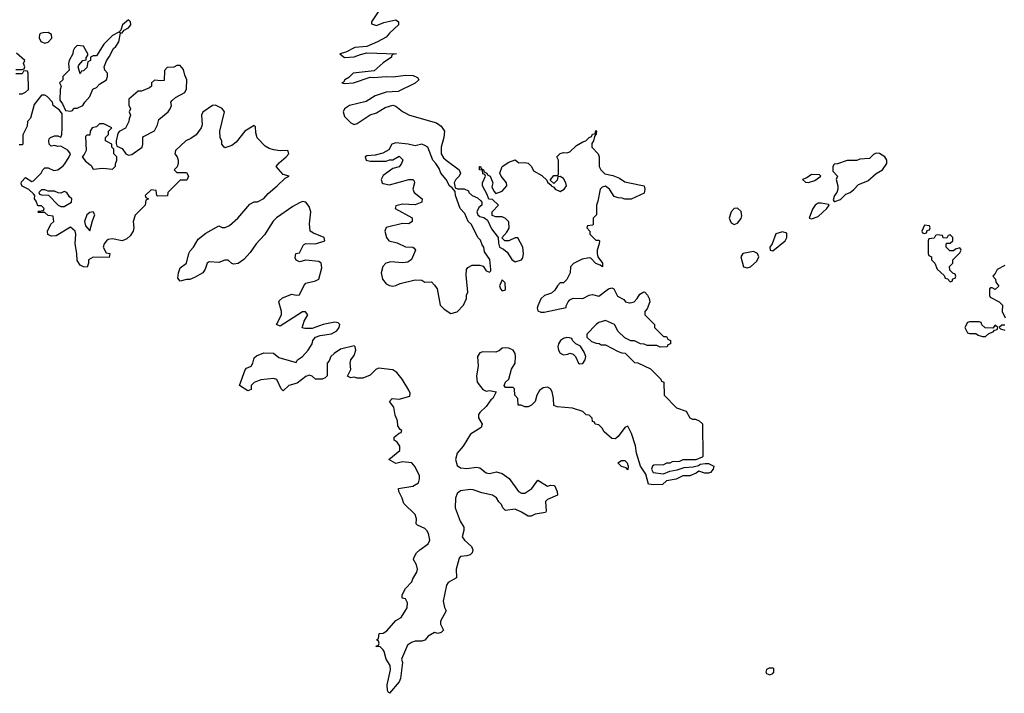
# Model space of a CAD drawing. Header units: inches. Extents: x 2601469 to 2753575, y 449403 to 582909.
# Tile 277 of 350: x 2696214 to 2702326, y 512058 to 516243. Entities that reach past the tile are written whole.
import ezdxf

# ---------------------------------------------------------------- set-up
doc = ezdxf.new("R2010")
doc.units = ezdxf.units.IN
doc.header["$MEASUREMENT"] = 0
doc.layers.add('C6591', color=7, linetype='Continuous')
doc.layers.add('C7501', color=7, linetype='Continuous')

msp = doc.modelspace()

# ---------------------------------------------------------------- linework, layer by layer
at = {"layer": 'C6591', "color": 4, "elevation": 4}
for points in [[(2698442.5, 516297.5), (2698398, 516230), (2698398, 516218), (2698430, 516206), (2698475.5, 516224.5), (2698550, 516241), (2698564.7, 516230), (2698566, 516210), (2698510, 516159.3), (2698490, 516135.1), (2698434.4, 516105.6), (2698370, 516077.2), (2698294, 516070), (2698238.8, 516041.2), (2698202, 516030), (2698230, 516007.3), (2698290, 516011), (2698330, 516027.3), (2698370, 516036), (2698554, 516030), (2698530, 516026), (2698522, 516018), (2698522, 516010), (2698470, 515974), (2698414.8, 515925.2), (2698284.7, 515910), (2698256.8, 515883.2), (2698232, 515870), (2698224.7, 515855.3), (2698214, 515850), (2698230, 515846.8), (2698286, 515850), (2698390, 515886), (2698410, 515882.8), (2698489.3, 515890.7), (2698531.8, 515888.2), (2698610, 515898.8), (2698656.9, 515896.9), (2698683.6, 515883.6), (2698691.3, 515870), (2698670, 515848.7), (2698563.5, 515796.5), (2698490, 515791.8), (2698470, 515786.6), (2698421, 515770), (2698365.2, 515734.8), (2698261, 515710), (2698230, 515689), (2698222.4, 515670), (2698230, 515641), (2698270, 515601), (2698290, 515591), (2698310, 515597.3), (2698390, 515650.8), (2698430, 515664.9), (2698482.4, 515697.6), (2698530, 515711), (2698550, 515706), (2698590, 515672), (2698634, 515650), (2698802, 515602), (2698830, 515582), (2698851.3, 515550), (2698847.3, 515510), (2698831, 515450), (2698831.3, 515410), (2698845.4, 515385.4), (2698862, 515370), (2698942, 515310), (2698951.3, 515290), (2698942, 515270), (2698922, 515250), (2698911.3, 515230), (2698918, 515198), (2698931.6, 515191.6), (2698972.7, 515192.7), (2698999.6, 515179.6), (2699002, 515170), (2699022, 515150), (2699055.3, 515135.3), (2699076.9, 515116.9), (2699082, 515110), (2699082, 515090), (2699064.5, 515075.5), (2699051, 515050), (2699058, 515030), (2699070, 515021), (2699094.8, 515014.8), (2699118, 514998), (2699142.5, 514942.5), (2699184.7, 514890), (2699185.4, 514854.6), (2699192, 514830), (2699217.3, 514817.3), (2699239.1, 514799.1), (2699270, 514752), (2699290, 514738), (2699328.9, 514751.1), (2699336.5, 514763.5), (2699342, 514790), (2699338, 514830), (2699307.3, 514887.3), (2699290, 514888), (2699250, 514868), (2699226, 514870), (2699207.3, 514887.3), (2699238, 514922), (2699253.2, 514946.8), (2699250, 514986), (2699230, 515008.7), (2699210, 515018), (2699170, 515018), (2699147.3, 515027.3), (2699146, 515050), (2699186, 515090), (2699150, 515126), (2699127.3, 515127.3), (2699116.4, 515156.4), (2699086, 515210), (2699086, 515230), (2699106, 515270), (2699102, 515282), (2699090, 515286), (2699087.3, 515307.3), (2699068.7, 515310), (2699068.7, 515330), (2699074, 515330), (2699078, 515318), (2699094, 515310), (2699098, 515298), (2699114, 515290), (2699118, 515278), (2699134, 515270), (2699151.3, 515230), (2699144.7, 515204.7), (2699156.9, 515176.9), (2699170, 515162), (2699210, 515178), (2699238, 515210), (2699235.3, 515230), (2699202, 515270), (2699194, 515290), (2699208.7, 515330), (2699250, 515358), (2699290, 515372), (2699312.7, 515352.7), (2699344.7, 515355.3), (2699370.6, 515350.6), (2699390.6, 515330.6), (2699404.5, 515304.5), (2699454.8, 515274.8), (2699486, 515246), (2699490, 515234), (2699514, 515214), (2699514, 515210), (2699530, 515202), (2699538, 515190), (2699570, 515176), (2699594, 515190), (2699608.7, 515210), (2699604, 515230), (2699590, 515255.3), (2699570, 515268), (2699554, 515266), (2699550, 515246), (2699530, 515226), (2699506, 515246), (2699530, 515274), (2699550, 515274), (2699558, 515282), (2699558, 515370), (2699548.4, 515391.6), (2699570, 515412), (2699590, 515418), (2699610, 515416), (2699630, 515422.8), (2699670, 515461), (2699710, 515484.7), (2699729.2, 515490.8), (2699748.7, 515510), (2699763.1, 515516.9), (2699770, 515531.3), (2699787.3, 515532.7), (2699790, 515554), (2699794, 515550), (2699792.7, 515532.7), (2699782, 515518), (2699776, 515490), (2699766, 515474), (2699764.7, 515450), (2699804.7, 515410), (2699812, 515390), (2699812, 515330), (2699822, 515310), (2699845.8, 515285.8), (2699895.8, 515275.8), (2699937.6, 515257.6), (2699970, 515236), (2700000, 515229.8)], [(2696190, 515934), (2696230, 515934), (2696242, 515938), (2696246, 515950), (2696238, 515970), (2696246, 515990), (2696194, 516034)], [(2696210, 515782), (2696230, 515782), (2696250, 515792), (2696268, 515810), (2696266, 515910), (2696262, 515922), (2696250, 515926), (2696238, 515922), (2696230, 515906), (2696190, 515906)], [(2700000, 513696.7), (2699990, 513717.2), (2699970, 513709.3), (2699930, 513654), (2699916.8, 513643.2), (2699910, 513639), (2699890, 513642), (2699843.1, 513683.1), (2699830, 513706), (2699810, 513726), (2699786, 513730), (2699782, 513742), (2699770, 513746), (2699767.3, 513767.3), (2699750, 513786), (2699730, 513788), (2699710, 513808), (2699646, 513830), (2699550, 513838), (2699530, 513846), (2699528.7, 513890), (2699519, 513930), (2699509, 513949), (2699490, 513959), (2699463.5, 513956.5), (2699440.7, 513939.3), (2699424.7, 513910), (2699414, 513870), (2699391.6, 513848.4), (2699370, 513838), (2699350, 513838), (2699327.3, 513847.3), (2699308.4, 513848.4), (2699306, 513890), (2699288, 513910), (2699286, 513950), (2699278, 513958), (2699230, 513958), (2699222, 513970), (2699229.3, 513990), (2699249.5, 514010.5), (2699267.5, 514072.5), (2699289.3, 514110), (2699292.7, 514150), (2699289.2, 514170), (2699277.2, 514190), (2699250, 514202.7), (2699230, 514205.2), (2699210, 514201.2), (2699193, 514187), (2699170, 514177), (2699090, 514179.6), (2699070, 514174), (2699055.5, 514150), (2699060.5, 514090), (2699050.4, 514030), (2699054, 513990), (2699090, 513946), (2699110, 513936), (2699130, 513938.8), (2699172, 513930), (2699150.8, 513890), (2699139.1, 513880.9), (2699110, 513839), (2699070, 513802), (2699062.8, 513790), (2699062.8, 513770), (2699084.7, 513730), (2699078, 513710), (2699012.8, 513667.2), (2698967.1, 513592.9), (2698930, 513549.2), (2698919.5, 513510), (2698930, 513474), (2698950, 513458.4), (2698990, 513454.4), (2699050, 513462), (2699070, 513458.8), (2699110, 513426.8), (2699130, 513424), (2699173.4, 513433.4), (2699210, 513422.8), (2699253, 513393), (2699310, 513311), (2699330, 513300.7), (2699350, 513300.7), (2699394, 513330), (2699430, 513382), (2699490, 513344.7), (2699510, 513352), (2699534, 513350), (2699551.1, 513311.1), (2699551.6, 513288.4), (2699490, 513262), (2699478, 513250), (2699482, 513190), (2699478, 513182), (2699414, 513170), (2699390, 513159), (2699370, 513159), (2699330, 513184), (2699290, 513201.2), (2699230, 513194), (2699214, 513210), (2699205.2, 513230), (2699187.8, 513247.8), (2699172.9, 513272.9), (2699148.7, 513290), (2699083, 513303), (2699030, 513321.6), (2699010, 513324.2), (2698950, 513316.9), (2698930, 513299.3), (2698919.5, 513270), (2698917, 513210), (2698947.3, 513127.3), (2698970.8, 513090), (2698971.3, 513070), (2698961, 513030), (2698974.8, 513010), (2699018.8, 512970), (2699026.8, 512950), (2699022.8, 512930), (2699010, 512919.3), (2698990, 512912.7), (2698950, 512908), (2698942.8, 512897.2), (2698922.8, 512830), (2698925.4, 512774.6), (2698874, 512746), (2698864, 512730), (2698842.8, 512630), (2698850.9, 512590.9), (2698862, 512570), (2698826.4, 512506.4), (2698826.8, 512486.8), (2698844.7, 512450), (2698830, 512435.3), (2698810, 512429), (2698790, 512435.3), (2698750, 512414), (2698730, 512388), (2698710, 512382), (2698670, 512382.7), (2698645.8, 512374.2), (2698622.4, 512357.6), (2698584.7, 512270), (2698590.8, 512250), (2698577.3, 512150), (2698570.6, 512129.4), (2698510, 512058), (2698503.1, 512063.1), (2698496.4, 512076.4), (2698495.3, 512110), (2698516.5, 512203.5), (2698513.2, 512230), (2698488.7, 512270), (2698477.2, 512317.2), (2698470, 512328), (2698450, 512348), (2698430, 512346), (2698426, 512350), (2698442, 512358), (2698446, 512370), (2698442, 512382), (2698428, 512390), (2698442, 512398), (2698446, 512430), (2698470, 512432), (2698492.9, 512447.1), (2698548, 512510), (2698582, 512530), (2698610, 512572), (2698619, 512590), (2698620.4, 512620.4), (2698610, 512646), (2698588, 512650), (2698588, 512670), (2698608, 512710), (2698648.7, 512750), (2698654, 512770), (2698679, 512810), (2698684, 512830), (2698676.5, 512856.5), (2698658, 512890), (2698660.4, 512899.6), (2698678, 512930), (2698698, 512950), (2698750, 512986), (2698759.3, 513010), (2698751.8, 513050), (2698741.2, 513070), (2698730, 513081.2), (2698682.7, 513102.7), (2698675.3, 513110), (2698678, 513142), (2698670, 513168), (2698598, 513238), (2698588.7, 513270), (2698567.3, 513312.7), (2698566, 513330), (2698654.8, 513345.2), (2698690, 513366), (2698696.2, 513390), (2698695.1, 513410), (2698670, 513464), (2698649.3, 513489.3), (2698590, 513496), (2698550, 513486), (2698506, 513510), (2698573.1, 513566.9), (2698573.1, 513593.1), (2698558, 513618), (2698538, 513630), (2698538, 513650), (2698570, 513674), (2698582, 513678), (2698586, 513690), (2698576.4, 513696.4), (2698560.4, 513720.4), (2698559, 513750), (2698545.2, 513785.2), (2698536, 513836), (2698508.9, 513871.1), (2698526, 513890), (2698570, 513886), (2698635.3, 513904.7), (2698637.2, 513922.8), (2698630, 513942), (2698589.2, 514010), (2698556, 514050), (2698530, 514066.6), (2698442, 514078), (2698424.7, 514070), (2698390, 514034), (2698343.6, 514016.4), (2698310, 514015.3), (2698290, 514022), (2698270, 514018), (2698248.7, 514028.7), (2698268.7, 514070), (2698265.2, 514110), (2698269, 514130), (2698290, 514156), (2698300.9, 514190), (2698297.2, 514210), (2698290, 514217.2), (2698204.9, 514195.1), (2698166.8, 514170), (2698146, 514150), (2698135.9, 514124.1), (2698122, 514110), (2698122, 514030), (2698110, 514018), (2698091.1, 514008.9), (2698050, 514009), (2698029.2, 514029.2), (2698010, 514035.3), (2697990, 514026.6), (2697935.8, 513984.2), (2697884.7, 513970), (2697850, 513938), (2697838, 513950), (2697810, 514008), (2697790, 514013.2), (2697710, 514006), (2697690, 513998), (2697670, 513988), (2697652, 513970), (2697650, 513946), (2697630, 513938), (2697578, 513970), (2697612.9, 514067.1), (2697622.7, 514077.3), (2697650, 514091.3), (2697661.2, 514110), (2697670, 514142), (2697684.7, 514155.3), (2697730, 514174), (2697790, 514172), (2697823.5, 514143.5), (2697930, 514114), (2697938, 514130), (2697970, 514151), (2698005.2, 514190), (2698029, 514230), (2698034, 514250), (2698049.3, 514270.7), (2698079.1, 514280.9), (2698150, 514290.5), (2698182.7, 514310), (2698197.2, 514330), (2698201.2, 514350), (2698190, 514359.3), (2698170, 514362.7), (2698098, 514350), (2698030, 514324), (2697984, 514324), (2697968.4, 514328.4), (2697979, 514370), (2698002, 514410), (2697988.4, 514428.4), (2697970, 514428.7), (2697830, 514338), (2697808.4, 514348.4), (2697839, 514410), (2697839, 514430), (2697822, 514490), (2697824, 514496), (2697844.7, 514515.3), (2697903.1, 514536.9), (2697930, 514532), (2697950, 514534), (2697977.2, 514590), (2697990, 514606), (2698050, 514620.7), (2698070, 514631.3), (2698090, 514702), (2698086, 514730), (2698070, 514740.7), (2697990, 514749), (2697950, 514738), (2697930, 514748), (2697923.1, 514763.1), (2697929.1, 514790.9), (2697950, 514794), (2697975.3, 514844.7), (2697990, 514852), (2698050, 514850.7), (2698108.7, 514870), (2698104, 514890), (2698037.2, 514917.2), (2698018, 514930), (2698014, 514974), (2698020.9, 515050), (2698010, 515082), (2697990, 515109), (2697970, 515112.3), (2697950, 515105.2), (2697910, 515082.7), (2697808.3, 515011.7), (2697788.5, 514991.5), (2697733, 514907), (2697682.8, 514850), (2697644, 514796), (2697606.4, 514753.6), (2697570.9, 514729.1), (2697543.1, 514723.1), (2697530, 514728), (2697508.4, 514748.4), (2697488.4, 514748.4), (2697450, 514735.3), (2697390, 514739), (2697378, 514730), (2697366.4, 514693.6), (2697350.8, 514669.2), (2697299.8, 514640.2), (2697271.1, 514628.9), (2697250, 514628.7), (2697210, 514618), (2697196.4, 514636.4), (2697199, 514670), (2697210, 514702), (2697249, 514731), (2697264, 514790), (2697272.7, 514807.3), (2697294, 514830), (2697321.5, 514878.5), (2697370, 514916), (2697450, 514962), (2697470, 514952), (2697490, 514951.3), (2697515.5, 514964.5), (2697568, 515010), (2697643.1, 515096.9), (2697668.9, 515111.1), (2697690, 515112), (2697730, 515131.3), (2697756.6, 515163.4), (2697812.7, 515210), (2697861.2, 515258.8), (2697886, 515270), (2697850, 515282), (2697806, 515330), (2697825.6, 515354.4), (2697869, 515390), (2697884, 515410), (2697878, 515430), (2697830, 515429), (2697790, 515434), (2697762, 515442), (2697737.2, 515457.2), (2697689, 515509), (2697680.2, 515540.2), (2697678, 515578), (2697670, 515586), (2697612, 515550), (2697558.8, 515481.2), (2697530, 515462), (2697487.3, 515447.3), (2697468.7, 515470), (2697468.4, 515488.4), (2697459, 515510), (2697457.2, 515550), (2697485.2, 515670), (2697471.4, 515691.4), (2697430, 515712.7), (2697410, 515709), (2697350, 515668.7), (2697342, 515650), (2697346, 515590), (2697341, 515570), (2697310, 515528), (2697276.3, 515503.7), (2697246, 515490), (2697181, 515430), (2697178, 515410), (2697191.3, 515390), (2697198, 515370), (2697198, 515350), (2697192, 515328), (2697174, 515310), (2697190, 515294), (2697250, 515294), (2697262, 515270), (2697254, 515250), (2697250, 515246), (2697210, 515246), (2697134, 515170), (2697131.6, 515148.4), (2697070, 515146), (2697066, 515150), (2697062, 515182), (2697030, 515186), (2696994, 515150), (2696998, 515138), (2697014, 515130), (2696998, 515122), (2696992, 515090), (2696930, 515028), (2696919.1, 514990), (2696922.8, 514950), (2696918.8, 514930), (2696900.5, 514899.5), (2696878.8, 514881.2), (2696850, 514869), (2696790, 514881.2), (2696762.8, 514877.2), (2696752, 514870), (2696738, 514850), (2696732, 514830), (2696750, 514794), (2696774, 514790), (2696770, 514766), (2696670, 514768), (2696642, 514750), (2696642, 514730), (2696634, 514706), (2696610, 514708), (2696590, 514718), (2696570, 514746), (2696569.2, 514790), (2696558, 514850), (2696562, 514910), (2696558, 514930), (2696530, 514953.2), (2696439.6, 514900.4), (2696410, 514898), (2696388, 514908), (2696386, 514930), (2696408.4, 514971.6), (2696426, 514990), (2696422, 515022), (2696390, 515026), (2696370, 515046), (2696330, 515046), (2696326, 515050), (2696330, 515054), (2696362, 515058), (2696366, 515070), (2696350, 515086), (2696327.3, 515087.3), (2696316.4, 515116.4), (2696306, 515130), (2696308, 515150), (2696300.4, 515160.4), (2696270, 515188), (2696228.9, 515208.9), (2696223.1, 515223.1), (2696224.7, 515235.3), (2696250, 515262), (2696290, 515238), (2696299, 515241), (2696348, 515290), (2696358, 515310), (2696370, 515322), (2696390, 515322), (2696426, 515306), (2696450, 515311), (2696484.7, 515335.3), (2696493.6, 515346.4), (2696522, 515390), (2696528.7, 515410), (2696513.2, 515433.2), (2696470, 515458), (2696450, 515455.3), (2696430, 515462), (2696410, 515458), (2696398, 515470), (2696395.3, 515490), (2696398, 515502), (2696406, 515510), (2696430, 515522), (2696450, 515522), (2696470, 515514), (2696475.3, 515530), (2696478, 515570), (2696478, 515658), (2696460.4, 515680.4), (2696422, 515710), (2696418, 515730), (2696384.7, 515764.7), (2696370, 515774), (2696350, 515774), (2696303.5, 515716.5), (2696282, 515630), (2696262, 515610), (2696259.6, 515580.4), (2696232.7, 515527.3), (2696234, 515470), (2696230, 515466), (2696210, 515466)], [(2700000, 515128), (2699970, 515128), (2699954.6, 515134.6), (2699930, 515135.3), (2699905.2, 515145.2), (2699875.3, 515190), (2699850, 515208), (2699830, 515202), (2699818, 515190), (2699803.6, 515116.4), (2699794, 515090), (2699794, 515030), (2699774, 515010), (2699774, 514970), (2699770, 514966), (2699738, 514962), (2699734, 514950), (2699754, 514930), (2699754, 514910), (2699790, 514874), (2699810, 514874), (2699814, 514870), (2699812, 514850), (2699798, 514810), (2699798, 514790), (2699802, 514770), (2699831.3, 514730), (2699832.7, 514707.3), (2699818, 514718), (2699790, 514728), (2699760.4, 514760.4), (2699750, 514764), (2699704.9, 514755.1), (2699651.6, 514728.4), (2699632.7, 514707.3), (2699632, 514670), (2699611.1, 514628.9), (2699590, 514608), (2699570, 514608), (2699552, 514590), (2699536.9, 514563.1), (2699515.3, 514544.7), (2699471.1, 514528.9), (2699450, 514508), (2699430, 514466), (2699426, 514450), (2699430, 514434), (2699450, 514426), (2699470, 514426), (2699606, 514454), (2699606, 514466), (2699618, 514490), (2699630, 514502), (2699650, 514512), (2699710, 514511.3), (2699750, 514531.3), (2699770, 514536), (2699810, 514524.7), (2699870, 514571.3), (2699890, 514578), (2699902, 514570), (2699925.4, 514525.4), (2699963.6, 514503.6), (2699974, 514490), (2700000, 514484.2)], [(2700000, 514252.2), (2699970, 514266), (2699930, 514306), (2699906, 514350), (2699850, 514374), (2699810, 514362), (2699792, 514350), (2699734, 514290), (2699734, 514270), (2699763.6, 514243.6), (2699792.7, 514232.7), (2699811.6, 514231.6), (2699823.6, 514223.6), (2699850, 514222), (2699930, 514182), (2699952.7, 514172.7), (2699971.6, 514171.6), (2700000, 514143.6)]]:
    msp.add_lwpolyline(points, dxfattribs=at)
for points in [[(2696890, 516242), (2696852, 516210), (2696842, 516178), (2696834, 516170), (2696838, 516162), (2696830, 516166), (2696790, 516144), (2696736, 516090), (2696690, 516018), (2696670, 516018), (2696654, 516010), (2696654, 515990), (2696638, 515982), (2696630, 515946), (2696610, 515926), (2696598, 515922), (2696590, 515906), (2696578, 515950), (2696580.4, 515959.6), (2696606, 515990), (2696626, 515994), (2696626, 516006), (2696638, 516022), (2696638, 516030), (2696610, 516078), (2696570, 516082), (2696554.4, 516065.6), (2696546, 516050), (2696544.7, 516030), (2696521, 515990), (2696518, 515970), (2696522, 515930), (2696482, 515890), (2696482, 515870), (2696462, 515850), (2696472, 515830), (2696464.7, 515810), (2696463.6, 515743.6), (2696479.6, 515719.6), (2696498, 515678), (2696530, 515674), (2696542, 515678), (2696550, 515694), (2696570, 515694), (2696606, 515710), (2696618, 515730), (2696650, 515764.7), (2696669, 515811), (2696690, 515822), (2696710, 515842), (2696752.7, 515870), (2696759, 515890), (2696759, 515910), (2696742, 515930), (2696739, 515950), (2696752.5, 515987.5), (2696770, 516012), (2696795.5, 516064.5), (2696810, 516076), (2696830, 516104.7), (2696840.4, 516159.6), (2696850, 516162), (2696863.1, 516176.9), (2696890, 516191.3), (2696904, 516210), (2696902, 516230)], [(2696390, 516162.9), (2696358, 516162), (2696344, 516156), (2696338, 516150), (2696334.8, 516130), (2696346.4, 516106.4), (2696370, 516096), (2696390, 516102.8), (2696412.8, 516127.2), (2696410.8, 516150.8)], [(2697210, 515958), (2697190, 515958), (2697170, 515948), (2697130, 515946), (2697112.7, 515927.3), (2697110, 515866), (2697090, 515862), (2697050, 515868), (2697032, 515850), (2697032, 515830), (2697019.8, 515820.2), (2696970, 515798), (2696950, 515798), (2696892, 515750), (2696891.6, 515711.6), (2696902, 515690), (2696894, 515670), (2696902, 515650), (2696892.7, 515627.3), (2696892, 515610), (2696871.3, 515568.7), (2696831.6, 515548.4), (2696823.6, 515536.4), (2696812, 515490), (2696812.7, 515472.7), (2696818, 515458), (2696850, 515442), (2696874, 515410), (2696890, 515402), (2696910, 515404.7), (2696974, 515450), (2696979, 515470), (2696978, 515510), (2696982, 515518), (2697050, 515552), (2697068.7, 515590), (2697078, 515622), (2697135.1, 515670), (2697149.2, 515690), (2697156, 515710), (2697153.2, 515730), (2697160.1, 515739.9), (2697181.2, 515758.8), (2697239.3, 515790), (2697250, 515814), (2697252, 515870), (2697238.6, 515898.6), (2697230, 515934)], [(2696736.4, 515596.4), (2696710, 515595.3), (2696690, 515578), (2696664.7, 515570), (2696652, 515550), (2696650, 515526), (2696630, 515526), (2696623.6, 515516.4), (2696626, 515430), (2696614.8, 515405.2), (2696602, 515390), (2696623.5, 515363.5), (2696656.9, 515336.9), (2696670, 515314), (2696730, 515321), (2696790, 515314), (2696808, 515332), (2696808, 515348), (2696818, 515370), (2696818, 515390), (2696798, 515410), (2696798, 515438), (2696786, 515450), (2696786, 515470), (2696746, 515490), (2696746, 515510), (2696766, 515530), (2696766, 515550), (2696786, 515570)], [(2698550, 515477.2), (2698524.7, 515470), (2698504.7, 515435.3), (2698467.3, 515412.7), (2698419.8, 515400.2), (2698370, 515397.2), (2698358, 515390), (2698364.7, 515370), (2698390, 515364), (2698490, 515364.7), (2698510, 515372), (2698530, 515372), (2698570, 515394), (2698591.6, 515371.6), (2698584.7, 515350), (2698570.5, 515329.5), (2698530, 515319), (2698470, 515274), (2698458.8, 515250), (2698464, 515230), (2698470, 515224.9), (2698510, 515216.3), (2698630, 515250.8), (2698654, 515250), (2698662, 515242), (2698664.7, 515230), (2698654.8, 515190), (2698662.8, 515170), (2698712, 515130), (2698711.1, 515108.9), (2698670, 515093.2), (2698590, 515096), (2698550, 515086), (2698544.7, 515070), (2698650.9, 515010.9), (2698651.3, 514990), (2698630, 514974), (2698590, 514976), (2698488.2, 514951.8), (2698481, 514930), (2698491.3, 514890), (2698504.7, 514870), (2698556.7, 514856.7), (2698610, 514830.8), (2698654, 514830), (2698663.6, 514823.6), (2698671, 514810), (2698647.1, 514752.9), (2698624, 514736), (2698590, 514732.3), (2698517.5, 514737.5), (2698487.3, 514730), (2698468.2, 514710), (2698457.1, 514670), (2698466.4, 514630), (2698490, 514602), (2698510, 514590.7), (2698530, 514587.3), (2698550, 514591), (2698576.5, 514603.5), (2698670, 514626), (2698710, 514624.7), (2698730, 514612), (2698770, 514614), (2698790, 514594), (2698804.7, 514570), (2698824.7, 514470), (2698850, 514444.7), (2698890, 514418), (2698930, 514427.3), (2698968.7, 514470), (2698988, 514510), (2698988, 514532), (2698995.3, 514550), (2698985.2, 514654.8), (2698988, 514690), (2698996.4, 514703.6), (2699023.1, 514716.9), (2699070, 514718), (2699091, 514711), (2699110, 514682), (2699130, 514674), (2699138, 514682), (2699138, 514690), (2699132.9, 514752.9), (2699100.4, 514800.4), (2699095.3, 514830), (2699084, 514844), (2699073.6, 514873.6), (2699058, 514890), (2699018, 514970), (2698998, 514990), (2698978, 515038), (2698949.1, 515069.1), (2698919, 515150), (2698916.4, 515176.4), (2698899, 515199), (2698882, 515210), (2698862, 515250), (2698828.7, 515290), (2698818, 515318), (2698798, 515350), (2698778, 515370), (2698748, 515450), (2698730, 515462), (2698710, 515468.7), (2698670, 515459.3), (2698626, 515470)], [(2696370, 515186), (2696350, 515186), (2696334, 515170), (2696338, 515158), (2696350, 515154), (2696392.7, 515152.7), (2696454, 515090), (2696470, 515082), (2696490, 515082), (2696535.3, 515110), (2696538, 515130), (2696523.1, 515143.1), (2696506, 515170), (2696490, 515175.3), (2696470, 515166), (2696452.7, 515167.3), (2696430, 515178), (2696390, 515178)], [(2696670, 515048.7), (2696650, 515044), (2696631.3, 515030), (2696616, 514990), (2696622, 514962), (2696650, 514932), (2696666, 514994), (2696681.2, 515030)], [(2699210, 514626), (2699192, 514590), (2699198, 514570), (2699210, 514558), (2699230, 514564.7), (2699227.3, 514607.3)], [(2699610, 514268), (2699590, 514262), (2699572, 514250), (2699558, 514230), (2699554.8, 514210), (2699558.8, 514190), (2699570, 514171.3), (2699590, 514161), (2699616, 514164), (2699630, 514171.3), (2699650, 514164.7), (2699664.7, 514150), (2699682, 514110), (2699690, 514104.7), (2699710, 514106), (2699724, 514130), (2699728.7, 514150), (2699718, 514178), (2699695.3, 514215.3), (2699666, 514230), (2699646, 514250), (2699642, 514262), (2699627.3, 514267.3)], [(2699990, 513446), (2699978, 513458), (2699950, 513468), (2699928, 513490), (2699950, 513504.7), (2699970, 513504.7), (2699984.7, 513490), (2699991.3, 513468.7)]]:
    msp.add_lwpolyline(points, close=True, dxfattribs=at)
at = {"layer": 'C7501', "color": 4, "elevation": 8}
for points in [[(2701530, 515412.7), (2701514, 515406), (2701490, 515381.2), (2701430, 515375.3), (2701410, 515368.7), (2701351.1, 515368.9), (2701290, 515348), (2701270, 515346), (2701262, 515330), (2701262, 515302), (2701291.1, 515271.1), (2701282, 515250), (2701292, 515210), (2701292, 515190), (2701286, 515170), (2701271, 515150), (2701264.7, 515124.7), (2701270, 515114), (2701274, 515114), (2701310, 515124.9), (2701341.6, 515158.4), (2701368.7, 515170), (2701391.8, 515188.2), (2701420.5, 515219.5), (2701478, 515242), (2701530, 515286.8), (2701570, 515310.8), (2701597.2, 515350), (2701597.2, 515370), (2701584, 515390), (2701551.9, 515411.9)], [(2701130, 515282), (2701099.8, 515260.2), (2701074, 515250), (2701092.7, 515232.7), (2701110, 515232), (2701150, 515244.7), (2701188, 515270), (2701178, 515278)], [(2700670, 515072.7), (2700650, 515069), (2700631, 515050), (2700617.3, 515010), (2700630, 514981), (2700650, 514971), (2700670, 514978), (2700692.9, 515007.1), (2700696, 515024), (2700691.8, 515051.8)], [(2701190, 515104), (2701170, 515102), (2701152, 515090), (2701135.3, 515064.7), (2701114, 515010), (2701130, 515004.7), (2701170, 515020.7), (2701224, 515070), (2701238, 515090), (2701235.3, 515095.3)], [(2700950, 514924), (2700906.8, 514913.2), (2700884.7, 514850), (2700871.3, 514830), (2700872, 514812), (2700890, 514807.3), (2700966, 514870), (2700976, 514890), (2700976.4, 514916.4)], [(2701830, 514966), (2701814, 514930), (2701818, 514918), (2701830, 514914), (2701842, 514918), (2701847.3, 514932.7), (2701862, 514938), (2701866, 514950), (2701862, 514962)], [(2701990, 514906), (2701978, 514902), (2701970, 514886), (2701947.3, 514887.3), (2701942, 514902), (2701910, 514906), (2701898, 514902), (2701890, 514886), (2701858, 514882), (2701854, 514870), (2701854, 514790), (2701858, 514778), (2701874, 514770), (2701874, 514750), (2701894, 514730), (2701910, 514694), (2701952.7, 514652.7), (2701958, 514638), (2701972.7, 514632.7), (2701990, 514614), (2702002, 514618), (2702007.3, 514632.7), (2702022, 514638), (2702026, 514650), (2702022, 514662), (2702007.3, 514667.3), (2701987.3, 514687.3), (2701986, 514710), (2702006, 514730), (2702006, 514750), (2702050, 514794), (2702058, 514810), (2702056.4, 514816.4), (2702050, 514826), (2702023.6, 514816.4), (2702010, 514806), (2701987.3, 514807.3), (2701966, 514830), (2701966, 514850), (2701970, 514854), (2701990, 514854), (2702006, 514870), (2702006, 514890)], [(2700770, 514802), (2700702, 514790), (2700691.3, 514770), (2700707.7, 514707.7), (2700730, 514700.7), (2700750, 514708), (2700790, 514742.8), (2700802.7, 514770), (2700794, 514790)], [(2702170, 514366), (2702110, 514366), (2702098, 514362), (2702082, 514330), (2702098, 514298), (2702110, 514294), (2702150, 514294), (2702163.6, 514283.6), (2702190, 514274), (2702210, 514274), (2702230, 514294), (2702256.4, 514303.6), (2702266, 514314), (2702282, 514318), (2702286, 514330), (2702270, 514346), (2702254, 514326), (2702208, 514328), (2702187.3, 514347.3), (2702182, 514362)], [(2700890, 512215.3), (2700866.4, 512213.6), (2700850, 512206), (2700844.7, 512190), (2700850, 512182), (2700870, 512172), (2700890, 512182), (2700895.3, 512190), (2700895.3, 512210)]]:
    msp.add_lwpolyline(points, close=True, dxfattribs=at)
at = {"layer": 'C7501', "color": 4}
for points, elevation in [([(2700000, 515229.8), (2700090, 515211.3), (2700094, 515190), (2700090, 515166), (2700010, 515128), (2700000, 515128)], 4), ([(2702330, 514715.3), (2702282, 514690), (2702270, 514666), (2702254, 514650), (2702271.6, 514631.6), (2702272.7, 514612.7), (2702292, 514588), (2702270, 514566), (2702250, 514578), (2702242, 514578), (2702234, 514570), (2702234, 514530), (2702238, 514518), (2702294, 514490), (2702314, 514470), (2702312, 514430), (2702332, 514390)], 8), ([(2700000, 514484.2), (2700003.5, 514483.5), (2700028, 514490), (2700048, 514510), (2700063.1, 514536.9), (2700088.4, 514551.6), (2700094, 514550), (2700111.6, 514531.6), (2700122, 514510), (2700124.7, 514490), (2700110, 514446), (2700094, 514430), (2700094, 514410), (2700154, 514350), (2700154, 514330), (2700210, 514274), (2700230, 514274), (2700238, 514258), (2700254, 514250), (2700254, 514230), (2700238, 514222), (2700234, 514210), (2700190, 514208), (2700170, 514218), (2700110, 514218), (2700090, 514228), (2700068.4, 514228.4), (2700030, 514248), (2700008.4, 514248.4), (2700000, 514252.2)], 4), ([(2702330, 514346), (2702310, 514346), (2702294, 514330), (2702302, 514322), (2702330, 514314)], 8), ([(2700000, 514143.6), (2700030, 514114), (2700051.6, 514111.6), (2700130, 514074), (2700194, 514010), (2700198, 513998), (2700211.6, 513991.6), (2700214, 513910), (2700291.6, 513831.6), (2700350.9, 513810.9), (2700374, 513770), (2700390, 513762), (2700410, 513762), (2700431.6, 513751.6), (2700451.6, 513731.6), (2700454, 513530), (2700450, 513526), (2700412, 513508), (2700330, 513508), (2700310, 513498), (2700263.6, 513496.4), (2700250, 513488), (2700230, 513488), (2700210, 513478), (2700150, 513475.3), (2700142, 513470), (2700136, 513450), (2700146, 513430), (2700210, 513422), (2700250, 513438), (2700294.6, 513445.4), (2700339, 513461), (2700394, 513466), (2700427.3, 513472.7), (2700438, 513482), (2700470, 513486), (2700490, 513486), (2700522, 513470), (2700518, 513450), (2700502, 513430), (2700490, 513425.2), (2700466.3, 513426.3), (2700430, 513438), (2700414, 513426), (2700374, 513410), (2700330.8, 513409.2), (2700290, 513388.7), (2700230, 513378), (2700204.7, 513355.3), (2700150, 513352.3), (2700118, 513358), (2700100.2, 513420.2), (2700067.3, 513470), (2700042, 513550), (2700036.4, 513596.4), (2700012, 513672), (2700000, 513696.7)], 4)]:
    msp.add_lwpolyline(points, dxfattribs=dict(at, elevation=elevation))

doc.saveas('drawing.dxf')
